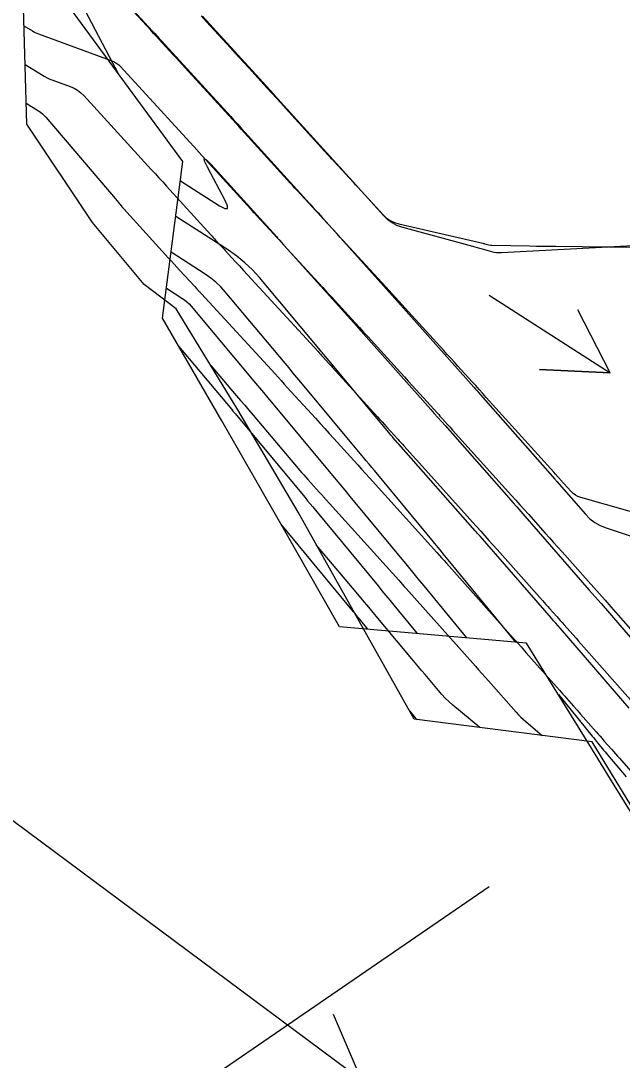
# Model space of a CAD drawing. Extents: x 954385 to 988206, y 1868364 to 1924553.
# Drawn here: x 957517.5 to 957568.4, y 1920154.3 to 1920242.1 of the extents above; entities that cross this region are included whole.
import ezdxf

# ---------------------------------------------------------------- set-up
doc = ezdxf.new("R2010")
doc.units = 0
for name, color, linetype in [('1', 7, 'Continuous'), ('Ex_Major Contours', 7, 'Continuous'), ('Ex_Minor Contours', 7, 'Continuous'), ('Perimeter', 7, 'Continuous'), ('Slopes', 7, 'Continuous')]:
    doc.layers.add(name, color=color, linetype=linetype)

msp = doc.modelspace()

# ---------------------------------------------------------------- linework, layer by layer
at = {"layer": '1'}
for points in [[(957522.344, 1920248.109), (957528.681, 1920241.244), (957528.868, 1920241.04), (957529.055, 1920240.837), (957529.242, 1920240.633), (957529.429, 1920240.429), (957535.284, 1920234.027), (957535.58, 1920233.702), (957535.876, 1920233.378), (957536.172, 1920233.053), (957536.467, 1920232.727), (957541.976, 1920226.647), (957542.317, 1920226.27), (957542.658, 1920225.892), (957542.999, 1920225.514), (957543.339, 1920225.136), (957548.925, 1920218.913), (957549.163, 1920218.647), (957549.401, 1920218.381), (957549.639, 1920218.114), (957549.877, 1920217.847), (957555.827, 1920211.157), (957555.966, 1920211), (957556.106, 1920210.843), (957556.245, 1920210.685), (957556.384, 1920210.528), (957562.682, 1920203.379), (957562.727, 1920203.329), (957562.771, 1920203.279), (957562.815, 1920203.228), (957562.859, 1920203.178), (957565.265, 1920200.422), (957565.641, 1920200.043), (957566.058, 1920199.724), (957566.514, 1920199.464), (957567.009, 1920199.264), (957571.365, 1920197.827)], [(957620.081, 1920097.17), (957614.601, 1920105.536), (957609.152, 1920113.923), (957607.248, 1920116.848), (957603.711, 1920122.315), (957598.238, 1920130.686), (957592.755, 1920139.05), (957587.256, 1920147.403), (957581.806, 1920155.79), (957576.321, 1920164.153), (957570.806, 1920172.495), (957567.698, 1920177.516), (957565.551, 1920181.013), (957560.292, 1920189.529), (957544.48, 1920190.906), (957539.513, 1920199.619), (957534.53, 1920208.322), (957529.505, 1920216.996), (957531.24, 1920230.242), (957525.304, 1920238.3), (957519.389, 1920246.372)], [(957525.782, 1920237.651), (957525.499, 1920238.189), (957525.452, 1920238.278), (957525.405, 1920238.368), (957525.358, 1920238.457), (957525.311, 1920238.547), (957521.49, 1920245.862)], [(957573.52, 1920223.321), (957558.161, 1920222.505), (957557.955, 1920222.503), (957557.75, 1920222.518), (957557.548, 1920222.55), (957557.348, 1920222.599), (957556.55, 1920222.831), (957556.35, 1920222.888), (957556.151, 1920222.945), (957555.951, 1920223.001), (957555.75, 1920223.056), (957549.757, 1920224.686), (957549.318, 1920224.838), (957548.915, 1920225.048), (957548.547, 1920225.314), (957548.214, 1920225.637), (957546.059, 1920228.037), (957546.016, 1920228.086), (957545.972, 1920228.134), (957545.928, 1920228.182), (957545.885, 1920228.231), (957539.488, 1920235.29), (957539.339, 1920235.455), (957539.19, 1920235.619), (957539.04, 1920235.783), (957538.89, 1920235.947), (957532.886, 1920242.512)], [(957531.027, 1920228.614), (957534.327, 1920226.492), (957534.77, 1920226.255), (957534.999, 1920226.25), (957535.013, 1920226.479), (957534.814, 1920226.94), (957533.316, 1920229.759), (957533.071, 1920230.269), (957533.04, 1920230.474), (957533.223, 1920230.375), (957533.62, 1920229.972), (957539.136, 1920223.883), (957539.241, 1920223.768), (957539.345, 1920223.652), (957539.45, 1920223.536), (957539.554, 1920223.419), (957545.675, 1920216.601), (957545.882, 1920216.37), (957546.088, 1920216.14), (957546.294, 1920215.909), (957546.5, 1920215.678), (957552.183, 1920209.287), (957552.488, 1920208.944), (957552.792, 1920208.601), (957553.096, 1920208.258), (957553.399, 1920207.914), (957558.776, 1920201.811), (957559.117, 1920201.424), (957559.457, 1920201.037), (957559.797, 1920200.649), (957560.136, 1920200.261), (957565.586, 1920194.017), (957565.835, 1920193.731), (957566.083, 1920193.446), (957566.331, 1920193.16), (957566.579, 1920192.874), (957572.531, 1920185.991)], [(957568.96, 1920184.048), (957563.157, 1920190.758), (957562.964, 1920190.982), (957562.77, 1920191.205), (957562.576, 1920191.428), (957562.382, 1920191.651), (957556.351, 1920198.56), (957556.248, 1920198.678), (957556.144, 1920198.796), (957556.041, 1920198.914), (957555.938, 1920199.031), (957549.497, 1920206.341), (957549.471, 1920206.371), (957549.391, 1920206.46), (957549.009, 1920206.89), (957548.943, 1920206.965), (957548.877, 1920207.04), (957548.812, 1920207.117), (957548.748, 1920207.193), (957543.181, 1920213.883), (957543.103, 1920213.976), (957543.026, 1920214.068), (957542.948, 1920214.161), (957542.871, 1920214.254), (957537.702, 1920220.421), (957537.113, 1920221.072), (957536.48, 1920221.674), (957535.804, 1920222.225), (957535.084, 1920222.727), (957530.631, 1920225.59)], [(957559.367, 1920189.609), (957553.653, 1920196.574), (957553.511, 1920196.746), (957553.369, 1920196.919), (957553.227, 1920197.091), (957553.085, 1920197.264), (957547.428, 1920204.109), (957547.199, 1920204.386), (957546.969, 1920204.663), (957546.74, 1920204.94), (957546.51, 1920205.216), (957541.207, 1920211.588), (957540.874, 1920211.988), (957540.54, 1920212.387), (957540.207, 1920212.786), (957539.872, 1920213.185), (957534.818, 1920219.216), (957534.436, 1920219.638), (957534.026, 1920220.028), (957533.588, 1920220.385), (957533.121, 1920220.711), (957530.235, 1920222.566)], [(957529.839, 1920219.543), (957531.158, 1920218.694), (957531.372, 1920218.545), (957531.572, 1920218.382), (957531.76, 1920218.204), (957531.934, 1920218.011), (957537.38, 1920211.513), (957537.718, 1920211.11), (957538.056, 1920210.706), (957538.393, 1920210.302), (957538.729, 1920209.898), (957543.604, 1920204.041), (957544.044, 1920203.511), (957544.484, 1920202.982), (957544.923, 1920202.452), (957545.362, 1920201.921), (957550.162, 1920196.113), (957550.523, 1920195.676), (957550.884, 1920195.238), (957551.244, 1920194.799), (957551.604, 1920194.361), (957555.205, 1920189.972)], [(957530.879, 1920214.624), (957535.372, 1920209.264), (957535.471, 1920209.145), (957535.571, 1920209.026), (957535.671, 1920208.907), (957535.77, 1920208.787), (957541.559, 1920201.831), (957541.78, 1920201.566), (957542, 1920201.301), (957542.219, 1920201.036), (957542.439, 1920200.771), (957547.736, 1920194.361), (957548.067, 1920193.959), (957548.399, 1920193.557), (957548.73, 1920193.154), (957549.061, 1920192.752), (957551.044, 1920190.334)], [(957546.882, 1920190.697), (957546.157, 1920191.582), (957546.036, 1920191.729), (957545.914, 1920191.876), (957545.793, 1920192.024), (957545.672, 1920192.171), (957539.516, 1920199.62), (957539.504, 1920199.635)], [(957562.977, 1920185.181), (957565.841, 1920181.665), (957565.961, 1920181.518), (957566.08, 1920181.371), (957566.2, 1920181.224), (957566.319, 1920181.077), (957566.797, 1920180.488), (957566.917, 1920180.341), (957567.038, 1920180.195), (957567.16, 1920180.05), (957567.283, 1920179.905), (957568.714, 1920178.239)]]:
    msp.add_lwpolyline(points, dxfattribs=at)
at = {"layer": 'Ex_Major Contours'}
msp.add_lwpolyline([(957517.899, 1920238.432), (957519.28, 1920237.577), (957519.513, 1920237.441), (957519.752, 1920237.317), (957519.997, 1920237.205), (957520.247, 1920237.105), (957521.718, 1920236.563), (957522.036, 1920236.424), (957522.331, 1920236.251), (957522.603, 1920236.044), (957522.852, 1920235.802), (957528.559, 1920229.572), (957528.882, 1920229.219), (957529.205, 1920228.865), (957529.528, 1920228.511), (957529.85, 1920228.157), (957533.604, 1920224.023), (957533.704, 1920223.913), (957533.805, 1920223.803), (957533.905, 1920223.694), (957534.006, 1920223.584), (957534.409, 1920223.147), (957534.51, 1920223.038), (957534.611, 1920222.929), (957534.712, 1920222.82), (957534.813, 1920222.711), (957535.669, 1920221.785), (957535.845, 1920221.594), (957536.021, 1920221.403), (957536.197, 1920221.212), (957536.373, 1920221.021), (957542.66, 1920214.175), (957542.76, 1920214.065), (957542.86, 1920213.956), (957542.96, 1920213.847), (957543.06, 1920213.737), (957543.558, 1920213.189), (957543.758, 1920212.97), (957543.857, 1920212.86), (957547.681, 1920208.656), (957547.879, 1920208.439), (957548.076, 1920208.221), (957548.274, 1920208.004), (957548.472, 1920207.787), (957549.398, 1920206.768), (957549.528, 1920206.625), (957549.658, 1920206.482), (957549.787, 1920206.339), (957549.917, 1920206.195), (957550.434, 1920205.621), (957550.692, 1920205.334), (957550.951, 1920205.047), (957555.032, 1920200.518), (957555.724, 1920199.749), (957556.415, 1920198.979), (957557.106, 1920198.209), (957557.795, 1920197.438), (957561.627, 1920193.147), (957561.778, 1920192.978), (957561.929, 1920192.808), (957562.08, 1920192.639), (957562.231, 1920192.47), (957562.836, 1920191.793), (957562.987, 1920191.623), (957563.138, 1920191.454), (957563.288, 1920191.284), (957563.439, 1920191.114), (957564.468, 1920189.951), (957564.689, 1920189.7), (957564.911, 1920189.449), (957565.132, 1920189.199), (957565.354, 1920188.948), (957569.494, 1920184.266)], dxfattribs=at)
at = {"layer": 'Ex_Minor Contours'}
for points in [[(957573.018, 1920199.521), (957564.862, 1920201.831), (957564.631, 1920201.914), (957564.417, 1920202.027), (957564.222, 1920202.169), (957564.046, 1920202.341), (957563.136, 1920203.36), (957563.09, 1920203.412), (957563.044, 1920203.464), (957562.998, 1920203.515), (957562.951, 1920203.567), (957562.719, 1920203.824), (957562.58, 1920203.978), (957556.881, 1920210.302), (957556.583, 1920210.633), (957556.284, 1920210.963), (957555.985, 1920211.294), (957555.685, 1920211.623), (957554.486, 1920212.942), (957554.186, 1920213.272), (957553.886, 1920213.602), (957553.587, 1920213.931), (957553.287, 1920214.261), (957550.586, 1920217.229), (957550.036, 1920217.833), (957549.485, 1920218.437), (957548.933, 1920219.04), (957548.38, 1920219.642), (957545.348, 1920222.943), (957545.078, 1920223.237), (957544.807, 1920223.531), (957544.537, 1920223.825), (957544.267, 1920224.119), (957543.107, 1920225.382), (957542.877, 1920225.633), (957542.646, 1920225.884), (957542.415, 1920226.135), (957542.183, 1920226.385), (957540.887, 1920227.79), (957540.796, 1920227.889), (957540.704, 1920227.988), (957540.522, 1920228.186), (957540.476, 1920228.235), (957540.43, 1920228.285), (957540.385, 1920228.335), (957540.34, 1920228.384), (957536.173, 1920232.973), (957535.908, 1920233.265), (957535.87, 1920233.306), (957535.832, 1920233.348), (957535.794, 1920233.39), (957535.756, 1920233.431), (957531.409, 1920238.177), (957531.168, 1920238.439), (957530.928, 1920238.702), (957530.687, 1920238.964), (957530.447, 1920239.227), (957529.485, 1920240.277), (957529.244, 1920240.539), (957529.003, 1920240.801), (957528.762, 1920241.063), (957528.521, 1920241.325), (957526.714, 1920243.279)], [(957532.781, 1920242.537), (957533.245, 1920242.031), (957535.248, 1920239.844), (957535.638, 1920239.419), (957536.027, 1920238.993), (957536.417, 1920238.568), (957536.807, 1920238.142), (957538.366, 1920236.44), (957538.755, 1920236.015), (957539.144, 1920235.589), (957539.533, 1920235.162), (957539.921, 1920234.735), (957543.494, 1920230.801), (957543.619, 1920230.664), (957543.744, 1920230.527), (957543.87, 1920230.39), (957543.996, 1920230.253), (957545.659, 1920228.454), (957545.719, 1920228.388), (957545.78, 1920228.323), (957545.9, 1920228.192), (957545.931, 1920228.159), (957545.961, 1920228.127), (957545.991, 1920228.094), (957546.021, 1920228.061), (957548.17, 1920225.721), (957548.455, 1920225.452), (957548.771, 1920225.235), (957549.116, 1920225.068), (957549.491, 1920224.953), (957556.586, 1920223.324), (957556.633, 1920223.313), (957556.679, 1920223.303), (957556.725, 1920223.291), (957556.771, 1920223.28), (957557.11, 1920223.196), (957557.233, 1920223.166), (957557.264, 1920223.159), (957557.295, 1920223.154), (957557.327, 1920223.151), (957557.358, 1920223.15), (957560.573, 1920223.095), (957561.12, 1920223.086), (957561.666, 1920223.078), (957562.213, 1920223.071), (957562.759, 1920223.065), (957571.663, 1920222.976)], [(957517.804, 1920241.707), (957518.519, 1920241.265), (957518.64, 1920241.194), (957518.763, 1920241.13), (957518.89, 1920241.072), (957519.02, 1920241.02), (957525.304, 1920238.703), (957525.49, 1920238.622), (957525.663, 1920238.521), (957525.822, 1920238.399), (957525.968, 1920238.257), (957532.443, 1920231.19), (957532.481, 1920231.149), (957532.519, 1920231.107), (957532.557, 1920231.065), (957532.595, 1920231.024), (957536.973, 1920226.202), (957537.045, 1920226.123), (957537.117, 1920226.044), (957537.19, 1920225.965), (957537.262, 1920225.887), (957537.552, 1920225.573), (957537.624, 1920225.494), (957537.696, 1920225.416), (957537.769, 1920225.337), (957537.841, 1920225.259), (957538.924, 1920224.087), (957539.129, 1920223.865), (957539.333, 1920223.643), (957539.538, 1920223.422), (957539.742, 1920223.199), (957542.722, 1920219.955), (957543.067, 1920219.58), (957543.412, 1920219.204), (957543.757, 1920218.828), (957544.102, 1920218.452), (957545.483, 1920216.949), (957545.828, 1920216.573), (957546.172, 1920216.196), (957546.516, 1920215.819), (957546.859, 1920215.442), (957549.623, 1920212.402), (957549.958, 1920212.034), (957550.292, 1920211.666), (957550.627, 1920211.298), (957550.962, 1920210.929), (957552.755, 1920208.957), (957552.862, 1920208.839), (957552.969, 1920208.721), (957553.076, 1920208.603), (957553.183, 1920208.485), (957553.609, 1920208.012), (957553.822, 1920207.775), (957554.035, 1920207.539), (957559.016, 1920202.014), (957559.373, 1920201.618), (957559.729, 1920201.221), (957560.085, 1920200.823), (957560.44, 1920200.426), (957561.861, 1920198.834), (957562.217, 1920198.436), (957562.572, 1920198.038), (957562.927, 1920197.64), (957563.283, 1920197.242), (957565.481, 1920194.781), (957565.966, 1920194.238), (957566.449, 1920193.694), (957566.933, 1920193.149), (957567.415, 1920192.604), (957570.549, 1920189.06)], [(957517.995, 1920235.156), (957519.037, 1920234.511), (957519.206, 1920234.397), (957519.364, 1920234.271), (957519.512, 1920234.134), (957519.649, 1920233.984), (957525.671, 1920226.91), (957525.765, 1920226.8), (957525.888, 1920226.656), (957525.925, 1920226.612), (957525.998, 1920226.526), (957526.142, 1920226.356), (957526.169, 1920226.324), (957526.196, 1920226.292), (957526.224, 1920226.261), (957526.252, 1920226.23), (957530.033, 1920222.067), (957530.262, 1920221.814), (957530.492, 1920221.563), (957530.723, 1920221.311), (957530.954, 1920221.061), (957532.251, 1920219.657), (957532.388, 1920219.508), (957532.616, 1920219.261), (957532.662, 1920219.212), (957532.708, 1920219.162), (957532.753, 1920219.113), (957532.799, 1920219.063), (957539.026, 1920212.282), (957539.286, 1920211.999), (957539.546, 1920211.715), (957539.806, 1920211.43), (957540.065, 1920211.146), (957542.444, 1920208.531), (957542.834, 1920208.102), (957543.224, 1920207.673), (957543.614, 1920207.244), (957544.004, 1920206.815), (957545.683, 1920204.969), (957546.014, 1920204.605), (957546.344, 1920204.24), (957546.675, 1920203.875), (957547.004, 1920203.51), (957552.695, 1920197.195), (957552.9, 1920196.968), (957553.104, 1920196.74), (957553.308, 1920196.512), (957553.512, 1920196.284), (957558.934, 1920190.209), (957559.379, 1920189.711), (957559.823, 1920189.212), (957560.266, 1920188.712), (957560.709, 1920188.212), (957563.067, 1920185.544), (957563.216, 1920185.376), (957563.364, 1920185.209), (957563.512, 1920185.041), (957563.661, 1920184.873), (957564.254, 1920184.202), (957564.551, 1920183.866), (957564.848, 1920183.531), (957566.177, 1920182.028), (957566.34, 1920181.843), (957566.503, 1920181.658), (957566.666, 1920181.472), (957566.829, 1920181.287), (957567.48, 1920180.544), (957567.642, 1920180.359), (957567.805, 1920180.173), (957567.967, 1920179.988), (957568.13, 1920179.802), (957571.811, 1920175.602)], [(957533.599, 1920212.984), (957535.746, 1920210.467), (957536.104, 1920210.048), (957536.461, 1920209.628), (957536.818, 1920209.207), (957537.175, 1920208.787), (957541.128, 1920204.119), (957541.29, 1920203.93), (957541.454, 1920203.742), (957541.619, 1920203.556), (957541.785, 1920203.371), (957542.76, 1920202.299), (957542.972, 1920202.067), (957543.002, 1920202.033), (957543.032, 1920202), (957543.062, 1920201.967), (957543.092, 1920201.933), (957549.48, 1920194.845), (957549.636, 1920194.672), (957549.791, 1920194.499), (957549.946, 1920194.326), (957550.101, 1920194.152), (957555.958, 1920187.592), (957556.234, 1920187.281), (957556.51, 1920186.971), (957556.786, 1920186.66), (957557.062, 1920186.349), (957559.402, 1920183.701), (957559.603, 1920183.483), (957559.811, 1920183.272), (957560.027, 1920183.07), (957560.251, 1920182.875), (957561.616, 1920181.731)], [(957556.325, 1920182.399), (957554.056, 1920184.299), (957553.729, 1920184.586), (957553.416, 1920184.887), (957553.116, 1920185.201), (957552.83, 1920185.528), (957551.713, 1920186.867), (957551.433, 1920187.202), (957551.154, 1920187.536), (957550.875, 1920187.871), (957550.596, 1920188.206), (957548, 1920191.316), (957547.473, 1920191.946), (957546.947, 1920192.575), (957546.42, 1920193.204), (957545.892, 1920193.832), (957542.514, 1920197.848)], [(957550.409, 1920183.768), (957550.874, 1920183.21), (957550.888, 1920183.194), (957550.903, 1920183.178), (957550.919, 1920183.164), (957550.935, 1920183.149), (957551.034, 1920183.067)]]:
    msp.add_lwpolyline(points, dxfattribs=at)
at = {"layer": 'Perimeter'}
msp.add_lwpolyline([(957621.025, 1920097.808), (957615.522, 1920106.159), (957610.038, 1920114.522), (957604.514, 1920122.859), (957598.935, 1920131.158), (957593.335, 1920139.443), (957587.718, 1920147.716), (957584.546, 1920152.488), (957582.191, 1920156.05), (957576.645, 1920164.372), (957571.058, 1920172.665), (957565.828, 1920181.2), (957550.785, 1920183.098), (957545.872, 1920191.848), (957540.971, 1920200.606), (957535.887, 1920209.239), (957530.667, 1920217.782), (957527.961, 1920219.851), (957523.602, 1920225.076), (957518.046, 1920233.39), (957517.701, 1920245.229)], dxfattribs=at)
at = {"layer": 'Slopes'}
for points in [[(957457.131, 1920218.928), (957546.338, 1920152.633), (957540.378, 1920153.324), (957546.338, 1920152.633), (957543.957, 1920158.14)], [(957557.131, 1920218.928), (957567.365, 1920212.367), (957561.372, 1920212.646), (957567.365, 1920212.367), (957564.61, 1920217.697)], [(957557.131, 1920168.928), (957420.082, 1920074.89), (957422.669, 1920080.303), (957420.082, 1920074.89), (957426.064, 1920075.356)]]:
    msp.add_lwpolyline(points, dxfattribs=at)

doc.saveas('drawing.dxf')
